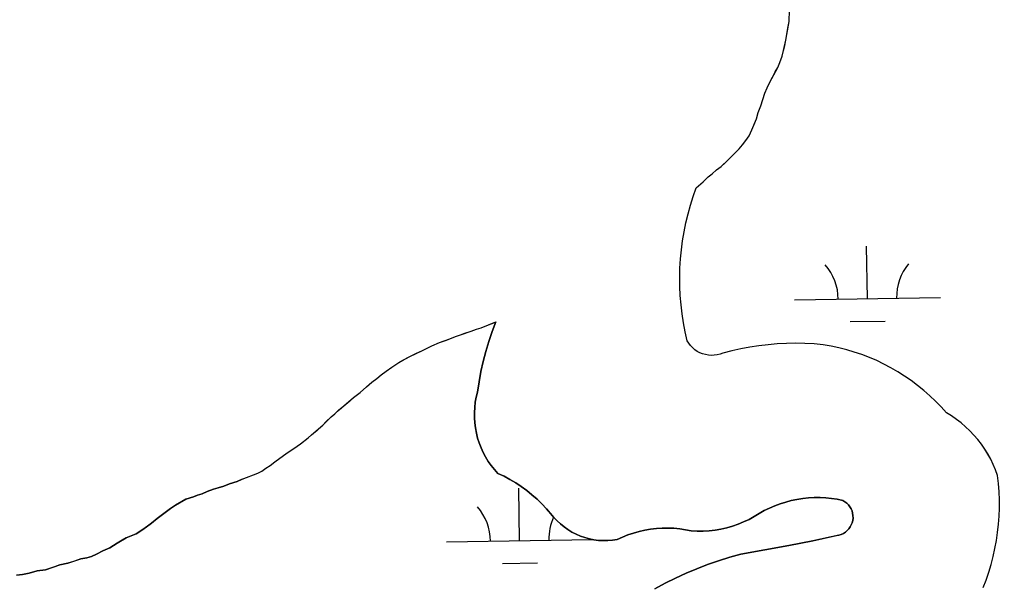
# Model space of a CAD drawing. Extents: x 3807117 to 3845308, y 337856 to 363736.
# Drawn here: x 3839827 to 3840498, y 350920 to 351307 of the extents above; entities that cross this region are included whole.
import ezdxf

# ---------------------------------------------------------------- set-up
doc = ezdxf.new("R2010")
doc.units = 0
doc.layers.add('V-TOPO-SHOR', color=7, linetype='Continuous')
doc.layers.add('V-WETL-SWMP', color=7, linetype='Continuous')

msp = doc.modelspace()

# ---------------------------------------------------------------- linework, layer by layer
at = {"layer": 'V-TOPO-SHOR'}
for points in [[(3840336.04, 351251.98), (3840337.38, 351256.32), (3840339.12, 351259.88), (3840340.85, 351263.83), (3840342.59, 351267.18), (3840344.52, 351270.74), (3840346.26, 351273.9), (3840347.81, 351277.26), (3840349.34, 351281.59), (3840350.29, 351285.34), (3840351.04, 351288.88), (3840351.79, 351292.43), (3840352.55, 351296.37), (3840353.29, 351300.7), (3840354.04, 351305.23), (3840354.2, 351308.77)], [(3840290.55, 351191.61), (3840291.95, 351192.8), (3840295.27, 351195.59), (3840298.78, 351198.96), (3840301.51, 351201.15), (3840304.44, 351203.73), (3840307.56, 351206.12), (3840310.09, 351208.5), (3840312.43, 351210.68), (3840314.97, 351213.26), (3840317.3, 351215.64), (3840319.84, 351218.22), (3840322.17, 351220.99), (3840324.5, 351223.96), (3840326.64, 351227.13), (3840328.56, 351231.28), (3840329.91, 351234.43), (3840331.84, 351238.78), (3840332.98, 351243.11), (3840334.7, 351247.65), (3840336.04, 351251.98)], [(3840291.26, 351079.72), (3840289.6, 351080.86), (3840288.07, 351082.16), (3840286.68, 351083.62), (3840285.46, 351085.23), (3840284.41, 351086.94), (3840283.02, 351093.05), (3840281.83, 351099.2), (3840280.88, 351105.38), (3840280.14, 351111.6), (3840279.62, 351117.84), (3840279.32, 351124.1), (3840279.24, 351130.36), (3840279.39, 351136.61), (3840279.75, 351142.87), (3840280.34, 351149.1), (3840281.15, 351155.31), (3840282.18, 351161.49), (3840283.42, 351167.62), (3840284.88, 351173.71), (3840286.56, 351179.74), (3840288.45, 351185.71), (3840290.55, 351191.61)], [(3839979.82, 350992.4), (3839990.6, 350996.43), (3839993.34, 350997.83), (3839996.07, 350999.82), (3839999, 351001.61), (3840002.12, 351004.2), (3840005.45, 351006.59), (3840009.55, 351009.58), (3840012.67, 351011.77), (3840015.21, 351013.36), (3840019.71, 351016.55), (3840024.98, 351020.53), (3840027.32, 351022.71), (3840031.02, 351025.89), (3840034.92, 351029.27), (3840037.26, 351031.65), (3840040.77, 351035.02), (3840043.11, 351037.01), (3840046.03, 351039.79), (3840049.35, 351042.57), (3840053.45, 351045.95), (3840055.99, 351048.14), (3840060.48, 351051.52), (3840064.77, 351055.49), (3840068.47, 351058.67), (3840071.99, 351061.26), (3840074.91, 351063.64), (3840078.43, 351066.23), (3840082.14, 351068.82), (3840087.02, 351072.01), (3840089.76, 351073.6), (3840094.46, 351076.2), (3840099.16, 351078.41), (3840103.07, 351080.21), (3840105.81, 351081.61), (3840109.53, 351083.42), (3840114.82, 351085.83), (3840118.93, 351087.24), (3840121.87, 351088.25), (3840125.79, 351089.85), (3840129.12, 351091.07), (3840132.25, 351092.08), (3840136.57, 351093.49), (3840140.1, 351094.9), (3840143.23, 351095.72), (3840147.15, 351097.32), (3840152.04, 351099.33), (3840153.43, 351100)], [(3840184.88, 350975.45), (3840181.56, 350978.63), (3840178.11, 350981.66), (3840174.52, 350984.52), (3840170.8, 350987.22), (3840166.96, 350989.75), (3840163.02, 350992.1), (3840158.97, 350994.27), (3840154.83, 350996.25), (3840152.46, 350998.86), (3840150.26, 351001.61), (3840148.23, 351004.49), (3840146.38, 351007.49), (3840144.72, 351010.6), (3840143.25, 351013.8), (3840141.97, 351017.08), (3840140.9, 351020.44), (3840140.03, 351023.85), (3840139.38, 351027.32), (3840138.93, 351030.81), (3840138.7, 351034.33), (3840138.69, 351037.85), (3840138.89, 351041.37), (3840139.3, 351044.87), (3840139.92, 351048.33), (3840140.76, 351051.76), (3840141.86, 351058.81), (3840143.2, 351065.83), (3840144.78, 351072.79), (3840146.59, 351079.7), (3840148.64, 351086.55), (3840150.92, 351093.31), (3840153.43, 351100)], [(3840446.25, 351052.99), (3840442, 351056.43), (3840437.62, 351059.71), (3840433.12, 351062.8), (3840428.5, 351065.73), (3840423.76, 351068.46), (3840418.93, 351071.01), (3840414, 351073.37), (3840408.98, 351075.54), (3840403.87, 351077.5), (3840398.7, 351079.26), (3840393.46, 351080.82), (3840388.16, 351082.17), (3840382.81, 351083.32), (3840377.42, 351084.25), (3840371.14, 351084.78), (3840364.84, 351085.1), (3840358.53, 351085.2), (3840352.23, 351085.1), (3840345.93, 351084.79), (3840339.64, 351084.26), (3840333.38, 351083.53), (3840327.14, 351082.59), (3840320.94, 351081.43), (3840314.78, 351080.08), (3840308.67, 351078.51), (3840306.78, 351077.81), (3840304.83, 351077.32), (3840302.84, 351077.03), (3840300.82, 351076.96), (3840298.82, 351077.1), (3840296.83, 351077.45), (3840294.9, 351078.01), (3840293.04, 351078.77), (3840291.26, 351079.72)], [(3840486.83, 350918.16), (3840488.83, 350923.37), (3840490.64, 350928.66), (3840492.25, 350934.01), (3840493.67, 350939.41), (3840494.89, 350944.87), (3840495.91, 350950.36), (3840496.73, 350955.89), (3840497.35, 350961.44), (3840497.77, 350967.01), (3840497.98, 350972.6), (3840497.98, 350978.19), (3840497.79, 350983.77), (3840497.39, 350989.35), (3840496.78, 350994.9), (3840495.38, 350998.68), (3840493.8, 351002.38), (3840492.02, 351006), (3840490.06, 351009.53), (3840487.93, 351012.94), (3840485.62, 351016.25), (3840483.15, 351019.43), (3840480.52, 351022.48), (3840477.73, 351025.39), (3840474.8, 351028.16), (3840471.74, 351030.78), (3840468.54, 351033.23), (3840465.22, 351035.52), (3840461.79, 351037.64), (3840458.14, 351041.7), (3840454.32, 351045.62), (3840450.36, 351049.38), (3840446.25, 351052.99)], [(3839979.82, 350992.4), (3839976.29, 350990.79), (3839971.17, 350989.16), (3839967.24, 350987.55), (3839963.31, 350986.33), (3839960.16, 350985.51), (3839955.84, 350983.9), (3839952.3, 350982.29), (3839949.15, 350981.47), (3839946.4, 350980.26), (3839941.29, 350978.64), (3839938.54, 350977.03), (3839934.22, 350974.63), (3839930.7, 350972.23), (3839927.17, 350969.43), (3839921.68, 350965.44), (3839917.77, 350962.25), (3839915.02, 350960.25), (3839911.89, 350957.86), (3839907.18, 350955.05), (3839900.5, 350952.23), (3839897.75, 350950.63), (3839894.22, 350948.62), (3839889.12, 350945.42), (3839884.41, 350943.41), (3839880.09, 350941), (3839876.55, 350939.39), (3839873.41, 350938.57), (3839869.47, 350937.75), (3839864.35, 350936.12), (3839860.42, 350934.9), (3839854.91, 350933.67), (3839851.37, 350932.45), (3839845.08, 350930.42), (3839839.56, 350929.59), (3839834.05, 350927.96), (3839829.33, 350927.12), (3839825.39, 350926.69)], [(3840295.26, 350956.8), (3840291.18, 350956.77), (3840287.1, 350956.95), (3840283.18, 350957.76), (3840279.22, 350958.36), (3840275.23, 350958.74), (3840271.23, 350958.92), (3840267.23, 350958.88), (3840263.23, 350958.62), (3840259.26, 350958.15), (3840255.31, 350957.47), (3840251.41, 350956.58), (3840247.56, 350955.49), (3840243.77, 350954.19), (3840240.06, 350952.68), (3840236.43, 350950.99), (3840233.27, 350950.53), (3840230.07, 350950.3), (3840226.87, 350950.28), (3840223.68, 350950.48), (3840220.5, 350950.9), (3840217.37, 350951.54), (3840214.28, 350952.39), (3840211.26, 350953.45), (3840208.32, 350954.71), (3840205.47, 350956.17), (3840202.73, 350957.83), (3840200.11, 350959.66), (3840197.62, 350961.67), (3840195.27, 350963.85), (3840193.08, 350966.18), (3840191.06, 350968.66), (3840188.04, 350972.13), (3840184.88, 350975.45)], [(3840262.15, 350917.43), (3840269.18, 350921.15), (3840276.32, 350924.67), (3840283.56, 350927.96), (3840290.9, 350931.04), (3840298.32, 350933.9), (3840305.83, 350936.54), (3840313.41, 350938.95), (3840321.06, 350941.14), (3840337.51, 350943.9), (3840353.93, 350946.92), (3840370.29, 350950.2), (3840386.6, 350953.73), (3840388.2, 350954.03), (3840389.74, 350954.53), (3840391.21, 350955.22), (3840392.58, 350956.09), (3840393.83, 350957.13), (3840394.94, 350958.31), (3840395.88, 350959.63), (3840396.65, 350961.06), (3840397.24, 350962.57), (3840397.62, 350964.15), (3840397.81, 350965.76), (3840397.79, 350967.39), (3840397.56, 350968.99), (3840397.13, 350970.56), (3840396.5, 350972.05), (3840395.69, 350973.46), (3840394.71, 350974.75), (3840393.58, 350975.91), (3840392.3, 350976.92), (3840390.91, 350977.75), (3840387.03, 350978.54), (3840383.12, 350979.14), (3840379.17, 350979.53), (3840375.22, 350979.73), (3840371.26, 350979.72), (3840367.31, 350979.52), (3840363.37, 350979.11), (3840359.46, 350978.5), (3840355.58, 350977.7), (3840351.75, 350976.7), (3840347.97, 350975.51), (3840344.26, 350974.13), (3840340.62, 350972.56), (3840337.07, 350970.81), (3840333.62, 350968.88), (3840330.26, 350966.78), (3840326.66, 350964.85), (3840322.97, 350963.11), (3840319.18, 350961.57), (3840315.33, 350960.24), (3840311.4, 350959.12), (3840307.42, 350958.22), (3840303.39, 350957.53), (3840299.33, 350957.05), (3840295.26, 350956.8)]]:
    msp.add_lwpolyline(points, dxfattribs=at)
at = {"layer": 'V-WETL-SWMP'}
for p, q in [((3840407.67, 351115.7), (3840407.13, 351151.7)), ((3840357.67, 351114.95), (3840457.66, 351116.45)), ((3840395.9, 351100.09), (3840419.9, 351100.45)), ((3840169.65, 350950.25), (3840169.11, 350986.25)), ((3840119.65, 350949.5), (3840219.64, 350951)), ((3840157.88, 350934.64), (3840181.88, 350935))]:
    msp.add_line(p, q, dxfattribs=at)
for points in [[(3840284.88, 351173.71), (3840286.56, 351179.74), (3840288.45, 351185.71), (3840290.55, 351191.61), (3840295.27, 351195.59), (3840298.78, 351198.96), (3840301.51, 351201.15), (3840304.44, 351203.73), (3840307.56, 351206.12), (3840312.43, 351210.68), (3840319.83, 351218.22), (3840322.17, 351220.99), (3840324.5, 351223.96), (3840326.64, 351227.13), (3840328.56, 351231.28), (3840331.84, 351238.78), (3840332.98, 351243.11), (3840334.71, 351247.65), (3840336.04, 351251.98), (3840337.38, 351256.32), (3840339.12, 351259.88), (3840340.85, 351263.82), (3840346.26, 351273.9), (3840347.81, 351277.26), (3840349.34, 351281.59), (3840350.29, 351285.34), (3840351.79, 351292.43), (3840354.04, 351305.23), (3840354.36, 351313.09)], [(3840486.83, 350918.16), (3840488.83, 350923.37), (3840490.64, 350928.66), (3840492.25, 350934.01), (3840493.67, 350939.41), (3840494.89, 350944.87), (3840495.91, 350950.36), (3840496.73, 350955.89), (3840497.35, 350961.44), (3840497.77, 350967.02), (3840497.98, 350972.6), (3840497.98, 350978.19), (3840497.79, 350983.77), (3840497.39, 350989.35), (3840496.78, 350994.9), (3840495.38, 350998.68), (3840493.8, 351002.38), (3840492.02, 351006), (3840490.06, 351009.52), (3840487.93, 351012.94), (3840485.62, 351016.25), (3840483.15, 351019.43), (3840480.52, 351022.48), (3840477.73, 351025.39), (3840474.8, 351028.16), (3840471.74, 351030.78), (3840468.54, 351033.23), (3840465.22, 351035.52), (3840461.79, 351037.64), (3840458.14, 351041.7), (3840454.32, 351045.62), (3840450.36, 351049.38), (3840446.25, 351052.99), (3840442, 351056.43), (3840437.62, 351059.71), (3840433.12, 351062.81), (3840428.5, 351065.73), (3840423.76, 351068.46), (3840418.93, 351071.01), (3840414, 351073.37), (3840408.97, 351075.54), (3840403.87, 351077.5), (3840398.7, 351079.26), (3840393.46, 351080.82), (3840388.16, 351082.17), (3840382.81, 351083.32), (3840377.42, 351084.25), (3840371.14, 351084.78), (3840364.84, 351085.1), (3840358.53, 351085.2), (3840352.23, 351085.1), (3840345.93, 351084.79), (3840339.64, 351084.26), (3840333.38, 351083.53), (3840327.14, 351082.59), (3840320.94, 351081.43), (3840314.78, 351080.08), (3840308.67, 351078.51), (3840306.78, 351077.81), (3840304.83, 351077.32), (3840302.84, 351077.03), (3840300.83, 351076.96), (3840298.82, 351077.1), (3840296.83, 351077.45), (3840294.9, 351078.01), (3840293.04, 351078.77), (3840291.26, 351079.72), (3840289.6, 351080.86), (3840288.07, 351082.16), (3840286.68, 351083.62), (3840285.46, 351085.22), (3840284.41, 351086.94), (3840283.02, 351093.05), (3840281.84, 351099.2), (3840280.88, 351105.38), (3840280.14, 351111.6), (3840279.62, 351117.84), (3840279.32, 351124.1), (3840279.24, 351130.36), (3840279.39, 351136.62), (3840279.75, 351142.87), (3840280.34, 351149.1), (3840281.15, 351155.31), (3840282.18, 351161.49), (3840283.42, 351167.62), (3840284.88, 351173.71)], [(3839873.41, 350938.57), (3839876.55, 350939.39), (3839880.09, 350941), (3839884.41, 350943.4), (3839889.12, 350945.42), (3839894.22, 350948.62), (3839900.5, 350952.23), (3839907.18, 350955.05), (3839911.89, 350957.85), (3839917.77, 350962.25), (3839921.68, 350965.44), (3839927.17, 350969.43), (3839930.7, 350972.23), (3839934.22, 350974.63), (3839941.29, 350978.64), (3839946.4, 350980.26), (3839949.15, 350981.47), (3839952.3, 350982.29), (3839955.84, 350983.9), (3839960.16, 350985.51), (3839963.31, 350986.33), (3839967.24, 350987.55), (3839971.17, 350989.16), (3839976.29, 350990.79), (3839979.82, 350992.4), (3839990.6, 350996.43), (3839993.34, 350997.83), (3839996.07, 350999.82), (3839999, 351001.61), (3840002.13, 351004.2), (3840009.55, 351009.58), (3840012.67, 351011.77), (3840015.21, 351013.36), (3840019.71, 351016.55), (3840024.98, 351020.53), (3840027.32, 351022.71), (3840034.93, 351029.27), (3840040.77, 351035.02), (3840043.11, 351037.01), (3840046.04, 351039.79), (3840055.98, 351048.14), (3840060.48, 351051.52), (3840064.77, 351055.49), (3840068.47, 351058.67), (3840071.99, 351061.26), (3840074.91, 351063.64), (3840078.43, 351066.23), (3840082.14, 351068.82), (3840087.03, 351072.01), (3840094.46, 351076.2), (3840103.07, 351080.21), (3840109.53, 351083.42), (3840114.82, 351085.82), (3840121.87, 351088.25), (3840125.79, 351089.86), (3840129.12, 351091.07), (3840136.57, 351093.49), (3840140.09, 351094.9), (3840143.23, 351095.72), (3840153.39, 351099.88), (3840150.92, 351093.31), (3840148.64, 351086.54), (3840146.59, 351079.7), (3840144.78, 351072.79), (3840143.2, 351065.83), (3840141.86, 351058.81), (3840140.76, 351051.76), (3840139.92, 351048.33), (3840139.3, 351044.87), (3840138.89, 351041.37), (3840138.69, 351037.85), (3840138.7, 351034.33), (3840138.93, 351030.81), (3840139.38, 351027.32), (3840140.03, 351023.85), (3840140.9, 351020.44), (3840141.97, 351017.08), (3840143.25, 351013.8), (3840144.72, 351010.6), (3840146.38, 351007.49), (3840148.23, 351004.49), (3840150.26, 351001.61), (3840152.46, 350998.86), (3840154.83, 350996.25), (3840158.97, 350994.27), (3840163.02, 350992.1), (3840166.96, 350989.75), (3840170.8, 350987.22), (3840174.52, 350984.52), (3840178.11, 350981.66), (3840181.56, 350978.63), (3840184.88, 350975.45), (3840188.04, 350972.13), (3840193.08, 350966.18), (3840195.27, 350963.85), (3840197.62, 350961.67), (3840200.11, 350959.66), (3840202.73, 350957.82), (3840205.47, 350956.17), (3840208.32, 350954.71), (3840211.26, 350953.45)], [(3840211.26, 350953.45), (3840214.28, 350952.39), (3840217.37, 350951.54), (3840220.5, 350950.9), (3840223.68, 350950.48), (3840226.87, 350950.28), (3840230.07, 350950.3), (3840233.26, 350950.53), (3840236.43, 350950.99), (3840240.06, 350952.68), (3840243.77, 350954.19), (3840247.56, 350955.49), (3840251.41, 350956.58), (3840255.31, 350957.47), (3840259.26, 350958.15), (3840263.23, 350958.62), (3840267.23, 350958.88), (3840271.23, 350958.92), (3840275.23, 350958.74), (3840279.22, 350958.36), (3840283.18, 350957.76), (3840287.1, 350956.95), (3840291.18, 350956.77), (3840295.26, 350956.8), (3840299.34, 350957.05), (3840303.39, 350957.53), (3840307.42, 350958.22), (3840311.4, 350959.12), (3840315.33, 350960.24), (3840319.19, 350961.57), (3840322.97, 350963.11), (3840326.66, 350964.85), (3840330.26, 350966.78), (3840333.62, 350968.88), (3840337.07, 350970.81), (3840340.62, 350972.56), (3840344.26, 350974.13), (3840347.97, 350975.51), (3840351.75, 350976.7), (3840355.58, 350977.7), (3840359.46, 350978.5), (3840363.37, 350979.11), (3840367.31, 350979.52), (3840371.26, 350979.72), (3840375.22, 350979.73), (3840379.18, 350979.53), (3840383.11, 350979.14), (3840387.03, 350978.54), (3840390.91, 350977.75), (3840392.3, 350976.92), (3840393.58, 350975.91), (3840394.71, 350974.75), (3840395.69, 350973.46), (3840396.5, 350972.05), (3840397.13, 350970.56), (3840397.56, 350968.99), (3840397.79, 350967.39), (3840397.81, 350965.76), (3840397.62, 350964.15), (3840397.24, 350962.57), (3840396.65, 350961.06), (3840395.88, 350959.63), (3840394.94, 350958.31), (3840393.83, 350957.13), (3840392.58, 350956.09), (3840391.21, 350955.22), (3840389.74, 350954.53), (3840388.2, 350954.03), (3840370.29, 350950.2), (3840353.93, 350946.92), (3840337.52, 350943.9), (3840321.06, 350941.14), (3840313.41, 350938.95), (3840305.83, 350936.54), (3840298.32, 350933.9), (3840290.9, 350931.04), (3840283.56, 350927.96), (3840276.32, 350924.67), (3840269.18, 350921.15), (3840262.15, 350917.43)], [(3839825.39, 350926.69), (3839829.33, 350927.12), (3839834.05, 350927.96), (3839839.56, 350929.59), (3839845.08, 350930.42), (3839854.91, 350933.67), (3839860.42, 350934.9), (3839869.47, 350937.75), (3839873.41, 350938.57)]]:
    msp.add_lwpolyline(points, dxfattribs=at)
for centre, start, end in [((3840352.42, 351115.35), 0.08653, 41.63019), ((3840462.9, 351117), 140.08653, 181.63019), ((3840114.4, 350949.9), 0.08653, 41.63019), ((3840224.88, 350951.56), 155.10656, 181.63019)]:
    msp.add_arc(centre, 35.25, start, end, dxfattribs=at)

doc.saveas('drawing.dxf')
